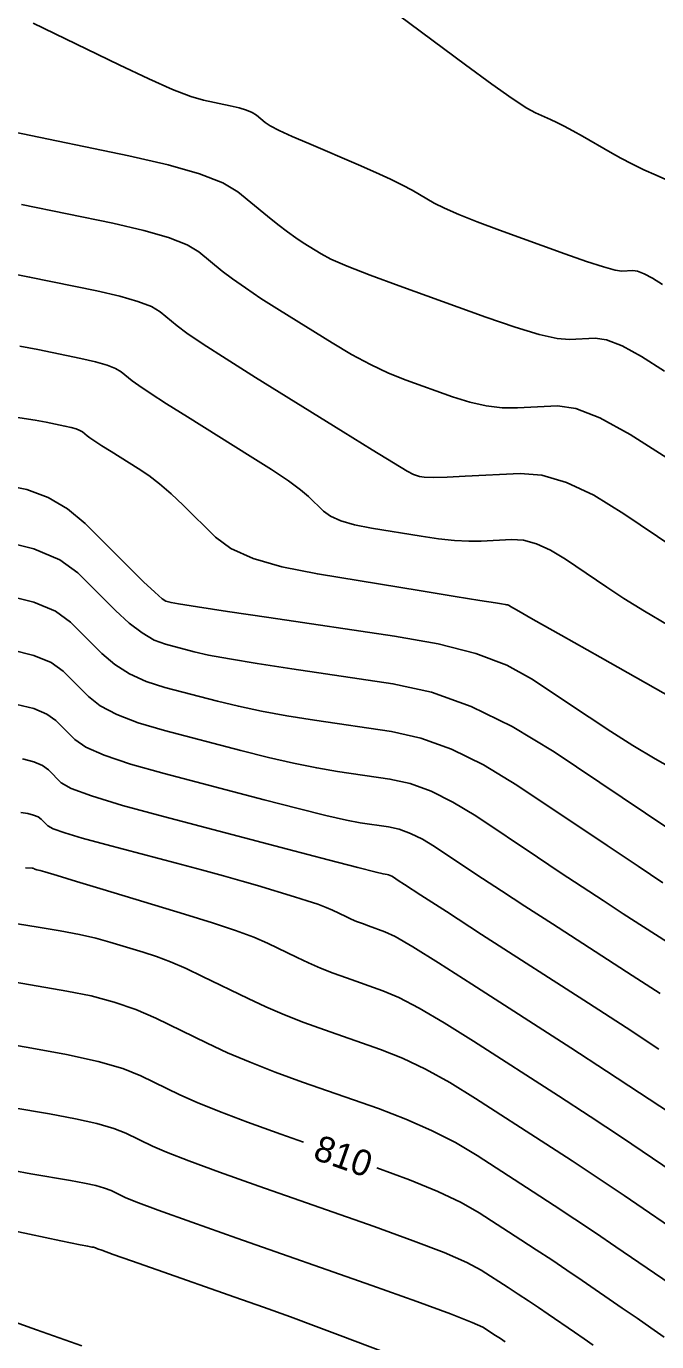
# Model space of a CAD drawing. Extents: x 2082232 to 2083549, y 592624 to 593832.
# Drawn here: x 2083257.08 to 2083274.12, y 593484.52 to 593520.04 of the extents above; entities that cross this region are included whole.
import ezdxf

# ---------------------------------------------------------------- set-up
doc = ezdxf.new("R2010")
doc.units = 0
doc.layers.add('DT_X_Contour_Major', color=7, linetype='Continuous')
doc.layers.add('DT_X_Contour_Minor', color=7, linetype='Continuous')

msp = doc.modelspace()

# ---------------------------------------------------------------- linework, layer by layer
at = {"layer": 'DT_X_Contour_Major'}
for points in [[(2083256.725, 593517.196), (2083259.854, 593516.548), (2083260.918, 593516.305), (2083261.764, 593516.061), (2083262.392, 593515.817), (2083262.8, 593515.572), (2083263.599, 593514.917), (2083263.884, 593514.688), (2083264.139, 593514.492), (2083264.365, 593514.329), (2083264.562, 593514.199), (2083265.048, 593513.896), (2083265.317, 593513.757), (2083265.759, 593513.568), (2083266.375, 593513.327), (2083267.163, 593513.036), (2083269.498, 593512.193), (2083270.296, 593511.918), (2083270.94, 593511.725), (2083271.43, 593511.615), (2083271.766, 593511.587), (2083272.456, 593511.622), (2083272.767, 593511.577), (2083273.184, 593511.413), (2083273.706, 593511.131), (2083274.333, 593510.731)], [(2083256.467, 593507.658), (2083257.097, 593507.537), (2083257.674, 593507.323), (2083258.199, 593507.017), (2083258.671, 593506.619), (2083259.858, 593505.434), (2083260.255, 593505.043), (2083260.553, 593504.76), (2083260.753, 593504.585), (2083260.855, 593504.517), (2083260.995, 593504.48), (2083261.2, 593504.444), (2083261.71, 593504.366), (2083262.524, 593504.243), (2083263.642, 593504.078), (2083267.031, 593503.578), (2083268.215, 593503.365), (2083269.228, 593503.102), (2083270.069, 593502.788), (2083270.739, 593502.423), (2083272.295, 593501.384), (2083272.882, 593500.999), (2083273.478, 593500.624), (2083274.082, 593500.26), (2083274.695, 593499.906)], [(2083256.977, 593500.257), (2083257.284, 593500.179), (2083257.519, 593500.08), (2083257.684, 593499.962), (2083258.029, 593499.617), (2083258.299, 593499.463), (2083258.85, 593499.259), (2083259.682, 593499.005), (2083260.796, 593498.7), (2083264.14, 593497.822), (2083265.242, 593497.534), (2083266.04, 593497.326), (2083266.535, 593497.198), (2083266.727, 593497.152), (2083266.832, 593497.137), (2083266.873, 593497.128), (2083266.915, 593497.112), (2083266.959, 593497.091), (2083267.005, 593497.063), (2083267.129, 593496.979), (2083267.306, 593496.865), (2083267.741, 593496.584), (2083268.435, 593496.136), (2083269.388, 593495.521), (2083272.276, 593493.66), (2083273.292, 593493.002), (2083274.176, 593492.424)], [(2083254.12, 593492.977), (2083257.132, 593492.468), (2083258.17, 593492.277), (2083259.024, 593492.086), (2083259.694, 593491.895), (2083260.18, 593491.703), (2083261.232, 593491.192), (2083261.698, 593490.982), (2083262.308, 593490.735), (2083263.061, 593490.451), (2083263.958, 593490.129), (2083264.575, 593489.913)], [(2083266.556, 593489.217), (2083267.442, 593488.891), (2083268.206, 593488.577), (2083268.832, 593488.28), (2083269.322, 593488), (2083270.445, 593487.276), (2083270.865, 593487.003), (2083271.281, 593486.729), (2083271.693, 593486.452), (2083272.103, 593486.174), (2083273.19, 593485.429), (2083273.587, 593485.156), (2083273.964, 593484.894), (2083274.319, 593484.645)]]:
    msp.add_lwpolyline(points, dxfattribs=at)
at = {"layer": 'DT_X_Contour_Minor'}
for points in [[(2083266.851, 593520.558), (2083268.954, 593519.002), (2083269.664, 593518.483), (2083270.215, 593518.093), (2083270.607, 593517.833), (2083270.841, 593517.703), (2083271.252, 593517.527), (2083271.421, 593517.449), (2083271.622, 593517.348), (2083271.854, 593517.222), (2083272.117, 593517.073), (2083272.86, 593516.644), (2083273.147, 593516.484), (2083273.45, 593516.327), (2083273.768, 593516.172), (2083274.103, 593516.02), (2083275.018, 593515.617)], [(2083257.274, 593520.128), (2083259.598, 593519.001), (2083260.394, 593518.624), (2083261.039, 593518.339), (2083261.533, 593518.146), (2083261.877, 593518.045), (2083262.59, 593517.897), (2083262.836, 593517.839), (2083263.036, 593517.778), (2083263.192, 593517.712), (2083263.302, 593517.642), (2083263.537, 593517.449), (2083263.677, 593517.359), (2083263.921, 593517.233), (2083264.267, 593517.072), (2083264.718, 593516.875), (2083266.057, 593516.303), (2083266.525, 593516.099), (2083266.922, 593515.917), (2083267.25, 593515.755), (2083267.509, 593515.616), (2083268.104, 593515.271), (2083268.382, 593515.128), (2083268.77, 593514.958), (2083269.266, 593514.761), (2083269.872, 593514.536), (2083271.633, 593513.899), (2083272.224, 593513.691), (2083272.679, 593513.544), (2083272.995, 593513.458), (2083273.175, 593513.433), (2083273.47, 593513.449), (2083273.604, 593513.429), (2083273.782, 593513.359), (2083274.005, 593513.238), (2083274.274, 593513.067)], [(2083256.95, 593515.234), (2083259.422, 593514.723), (2083260.263, 593514.531), (2083260.931, 593514.338), (2083261.427, 593514.145), (2083261.75, 593513.951), (2083262.381, 593513.434), (2083262.655, 593513.223), (2083263.003, 593512.977), (2083263.425, 593512.696), (2083263.922, 593512.381), (2083265.346, 593511.494), (2083265.872, 593511.182), (2083266.382, 593510.91), (2083266.876, 593510.68), (2083267.353, 593510.49), (2083268.604, 593510.037), (2083269.066, 593509.892), (2083269.512, 593509.793), (2083269.942, 593509.743), (2083270.357, 593509.74), (2083271.441, 593509.796), (2083271.931, 593509.724), (2083272.586, 593509.467), (2083273.406, 593509.023), (2083274.392, 593508.394)], [(2083256.504, 593513.407), (2083257.175, 593513.273), (2083258.99, 593512.898), (2083259.608, 593512.757), (2083260.099, 593512.615), (2083260.463, 593512.473), (2083260.7, 593512.331), (2083261.163, 593511.951), (2083261.426, 593511.757), (2083261.867, 593511.461), (2083262.485, 593511.063), (2083263.282, 593510.563), (2083265.644, 593509.092), (2083266.427, 593508.606), (2083267.005, 593508.253), (2083267.376, 593508.032), (2083267.543, 593507.943), (2083267.711, 593507.882), (2083267.836, 593507.866), (2083268.084, 593507.862), (2083268.454, 593507.871), (2083268.947, 593507.893), (2083270.427, 593507.97), (2083271.018, 593507.923), (2083271.683, 593507.726), (2083272.42, 593507.379), (2083273.231, 593506.882), (2083275.49, 593505.356)], [(2083256.913, 593511.406), (2083257.4, 593511.312), (2083258.558, 593511.072), (2083258.953, 593510.982), (2083259.266, 593510.892), (2083259.498, 593510.801), (2083259.649, 593510.711), (2083259.945, 593510.468), (2083260.122, 593510.339), (2083260.43, 593510.134), (2083260.869, 593509.852), (2083261.439, 593509.494), (2083263.136, 593508.437), (2083263.711, 593508.072), (2083264.166, 593507.769), (2083264.498, 593507.527), (2083264.71, 593507.348), (2083265.111, 593506.951), (2083265.306, 593506.811), (2083265.588, 593506.687), (2083265.957, 593506.581), (2083266.414, 593506.491), (2083267.75, 593506.273), (2083268.227, 593506.203), (2083268.656, 593506.158), (2083269.038, 593506.138), (2083269.372, 593506.141), (2083270.198, 593506.184), (2083270.522, 593506.163), (2083270.872, 593506.066), (2083271.25, 593505.896), (2083271.655, 593505.65), (2083272.772, 593504.896), (2083273.235, 593504.594), (2083273.788, 593504.252), (2083274.431, 593503.871)], [(2083256.788, 593509.487), (2083257.321, 593509.404), (2083257.625, 593509.351), (2083258.127, 593509.247), (2083258.297, 593509.208), (2083258.433, 593509.169), (2083258.534, 593509.13), (2083258.599, 593509.09), (2083258.727, 593508.985), (2083258.804, 593508.929), (2083258.937, 593508.84), (2083259.127, 593508.718), (2083259.374, 593508.563), (2083260.109, 593508.106), (2083260.392, 593507.915), (2083260.687, 593507.686), (2083260.996, 593507.418), (2083261.319, 593507.113), (2083262.196, 593506.247), (2083262.615, 593505.941), (2083263.214, 593505.674), (2083263.993, 593505.445), (2083264.953, 593505.255), (2083267.75, 593504.799), (2083268.673, 593504.648), (2083269.343, 593504.539), (2083269.76, 593504.471), (2083269.925, 593504.445), (2083270.027, 593504.43), (2083270.063, 593504.424), (2083270.091, 593504.417), (2083270.114, 593504.409), (2083270.131, 593504.401), (2083270.166, 593504.377), (2083270.327, 593504.285), (2083270.785, 593504.025), (2083271.539, 593503.598), (2083272.589, 593503.003), (2083275.785, 593501.194)], [(2083256.385, 593506.16), (2083257.29, 593505.929), (2083257.987, 593505.639), (2083258.473, 593505.288), (2083259.493, 593504.27), (2083259.864, 593503.927), (2083260.212, 593503.66), (2083260.539, 593503.469), (2083260.843, 593503.354), (2083261.624, 593503.148), (2083262.009, 593503.062), (2083262.576, 593502.958), (2083263.326, 593502.834), (2083264.259, 593502.692), (2083266.991, 593502.29), (2083268.032, 593502.061), (2083269.104, 593501.678), (2083270.21, 593501.139), (2083271.347, 593500.446), (2083274.423, 593498.39)], [(2083256.533, 593504.684), (2083257.289, 593504.492), (2083257.87, 593504.249), (2083258.276, 593503.956), (2083259.127, 593503.107), (2083259.473, 593502.811), (2083259.872, 593502.559), (2083260.325, 593502.353), (2083260.831, 593502.19), (2083262.253, 593501.817), (2083262.817, 593501.68), (2083263.442, 593501.55), (2083264.128, 593501.425), (2083264.876, 593501.307), (2083266.951, 593501.001), (2083267.747, 593500.824), (2083268.577, 593500.523), (2083269.441, 593500.098), (2083270.339, 593499.548), (2083272.781, 593497.917), (2083273.614, 593497.361), (2083274.283, 593496.916)], [(2083256.681, 593503.208), (2083257.287, 593503.054), (2083257.753, 593502.86), (2083258.079, 593502.625), (2083258.761, 593501.944), (2083259.081, 593501.695), (2083259.531, 593501.459), (2083260.111, 593501.237), (2083260.819, 593501.027), (2083262.882, 593500.485), (2083263.625, 593500.298), (2083264.308, 593500.142), (2083264.931, 593500.016), (2083265.493, 593499.922), (2083266.912, 593499.713), (2083267.455, 593499.592), (2083268.023, 593499.386), (2083268.613, 593499.095), (2083269.228, 593498.72), (2083270.897, 593497.604), (2083271.511, 593497.195), (2083272.102, 593496.805), (2083272.67, 593496.433), (2083273.215, 593496.08), (2083274.637, 593495.164)], [(2083256.829, 593501.732), (2083257.285, 593501.617), (2083257.636, 593501.47), (2083257.881, 593501.293), (2083258.395, 593500.78), (2083258.69, 593500.579), (2083259.191, 593500.359), (2083259.897, 593500.121), (2083260.808, 593499.864), (2083263.511, 593499.154), (2083264.433, 593498.916), (2083265.174, 593498.734), (2083265.733, 593498.607), (2083266.11, 593498.537), (2083266.872, 593498.425), (2083267.164, 593498.36), (2083267.469, 593498.249), (2083267.786, 593498.093), (2083268.116, 593497.891), (2083269.013, 593497.292), (2083269.408, 593497.03), (2083269.922, 593496.694), (2083270.553, 593496.285), (2083271.302, 593495.801), (2083273.456, 593494.412), (2083274.215, 593493.921)], [(2083256.932, 593498.81), (2083257.125, 593498.781), (2083257.282, 593498.741), (2083257.402, 593498.691), (2083257.487, 593498.63), (2083257.663, 593498.454), (2083257.811, 593498.372), (2083258.122, 593498.26), (2083258.595, 593498.118), (2083259.231, 593497.945), (2083261.145, 593497.442), (2083261.82, 593497.263), (2083262.41, 593497.103), (2083262.913, 593496.961), (2083263.331, 593496.839), (2083264.331, 593496.537), (2083264.677, 593496.43), (2083264.962, 593496.334), (2083265.189, 593496.25), (2083265.355, 593496.178), (2083265.72, 593496.001), (2083265.86, 593495.935), (2083266.009, 593495.872), (2083266.165, 593495.81), (2083266.329, 593495.75), (2083266.777, 593495.593), (2083267.049, 593495.461), (2083267.531, 593495.181), (2083268.222, 593494.754), (2083269.122, 593494.18), (2083271.801, 593492.453), (2083272.767, 593491.827), (2083273.654, 593491.245), (2083274.463, 593490.706)], [(2083257.062, 593497.322), (2083257.239, 593497.31), (2083257.264, 593497.307), (2083257.273, 593497.305), (2083257.28, 593497.304), (2083257.286, 593497.301), (2083257.289, 593497.299), (2083257.297, 593497.29), (2083257.304, 593497.287), (2083257.318, 593497.282), (2083257.34, 593497.275), (2083257.369, 593497.267), (2083257.456, 593497.245), (2083257.587, 593497.206), (2083257.916, 593497.108), (2083258.442, 593496.949), (2083259.165, 593496.731), (2083261.358, 593496.07), (2083262.115, 593495.835), (2083262.741, 593495.625), (2083263.237, 593495.441), (2083263.602, 593495.283), (2083264.401, 593494.894), (2083264.709, 593494.751), (2083265.034, 593494.612), (2083265.377, 593494.476), (2083265.736, 593494.345), (2083266.718, 593494), (2083267.147, 593493.818), (2083267.7, 593493.53), (2083268.374, 593493.135), (2083269.172, 593492.635), (2083271.462, 593491.159), (2083272.318, 593490.603), (2083273.166, 593490.044), (2083274.008, 593489.48), (2083274.843, 593488.912)], [(2083255.716, 593495.987), (2083257.402, 593495.719), (2083257.997, 593495.618), (2083258.519, 593495.517), (2083258.967, 593495.415), (2083259.343, 593495.313), (2083260.246, 593495.041), (2083260.6, 593494.923), (2083260.985, 593494.775), (2083261.401, 593494.597), (2083261.848, 593494.387), (2083263.082, 593493.788), (2083263.557, 593493.566), (2083264.06, 593493.351), (2083264.588, 593493.142), (2083265.144, 593492.94), (2083266.659, 593492.408), (2083267.246, 593492.176), (2083267.868, 593491.879), (2083268.527, 593491.517), (2083269.222, 593491.09), (2083271.123, 593489.864), (2083271.833, 593489.403), (2083272.538, 593488.939), (2083273.236, 593488.471), (2083273.929, 593488), (2083275.77, 593486.739)], [(2083256.362, 593494.298), (2083258.178, 593493.991), (2083258.84, 593493.859), (2083259.461, 593493.692), (2083260.042, 593493.491), (2083260.583, 593493.255), (2083261.972, 593492.58), (2083262.524, 593492.325), (2083263.138, 593492.066), (2083263.813, 593491.802), (2083264.551, 593491.534), (2083266.601, 593490.815), (2083267.344, 593490.534), (2083268.037, 593490.228), (2083268.68, 593489.898), (2083269.272, 593489.545), (2083270.784, 593488.57), (2083271.349, 593488.203), (2083271.909, 593487.834), (2083272.465, 593487.462), (2083273.016, 593487.087), (2083274.48, 593486.084)], [(2083255.662, 593491.017), (2083257.707, 593490.671), (2083258.412, 593490.542), (2083258.992, 593490.412), (2083259.447, 593490.282), (2083259.778, 593490.152), (2083260.492, 593489.805), (2083260.872, 593489.64), (2083261.478, 593489.404), (2083262.309, 593489.099), (2083263.366, 593488.724), (2083266.483, 593487.63), (2083267.54, 593487.249), (2083268.374, 593486.926), (2083268.985, 593486.661), (2083269.372, 593486.455), (2083270.106, 593485.981), (2083270.38, 593485.803), (2083270.652, 593485.624), (2083270.922, 593485.443), (2083271.19, 593485.261), (2083271.9, 593484.774), (2083272.16, 593484.596), (2083272.406, 593484.425)], [(2083256.729, 593489.142), (2083257.203, 593489.057), (2083258.283, 593488.874), (2083258.655, 593488.806), (2083258.961, 593488.737), (2083259.201, 593488.669), (2083259.375, 593488.6), (2083259.752, 593488.417), (2083260.047, 593488.297), (2083260.649, 593488.074), (2083261.557, 593487.748), (2083262.773, 593487.319), (2083266.424, 593486.037), (2083267.639, 593485.607), (2083268.543, 593485.275), (2083269.137, 593485.043), (2083269.422, 593484.91), (2083269.767, 593484.687), (2083269.896, 593484.603), (2083270.024, 593484.519)], [(2083256.011, 593487.67), (2083257.175, 593487.424), (2083258.019, 593487.247), (2083258.542, 593487.138), (2083258.745, 593487.097), (2083258.858, 593487.077), (2083258.897, 593487.07), (2083258.929, 593487.063), (2083258.954, 593487.056), (2083258.972, 593487.049), (2083259.012, 593487.029), (2083259.123, 593486.989), (2083259.429, 593486.88), (2083259.927, 593486.704), (2083260.619, 593486.461), (2083262.723, 593485.723), (2083263.493, 593485.451), (2083264.224, 593485.188), (2083264.916, 593484.934), (2083265.569, 593484.689), (2083267.259, 593484.049)], [(2083253.654, 593486.161), (2083257.363, 593484.843), (2083258.581, 593484.41)]]:
    msp.add_lwpolyline(points, dxfattribs=at)

# ---------------------------------------------------------------- texts
at = {"layer": 'DT_X_Contour_Major'}
msp.add_text('810', height=0.7, rotation=340.6562, dxfattribs=at).set_placement((2083264.8, 593489.463))

doc.saveas('drawing.dxf')
